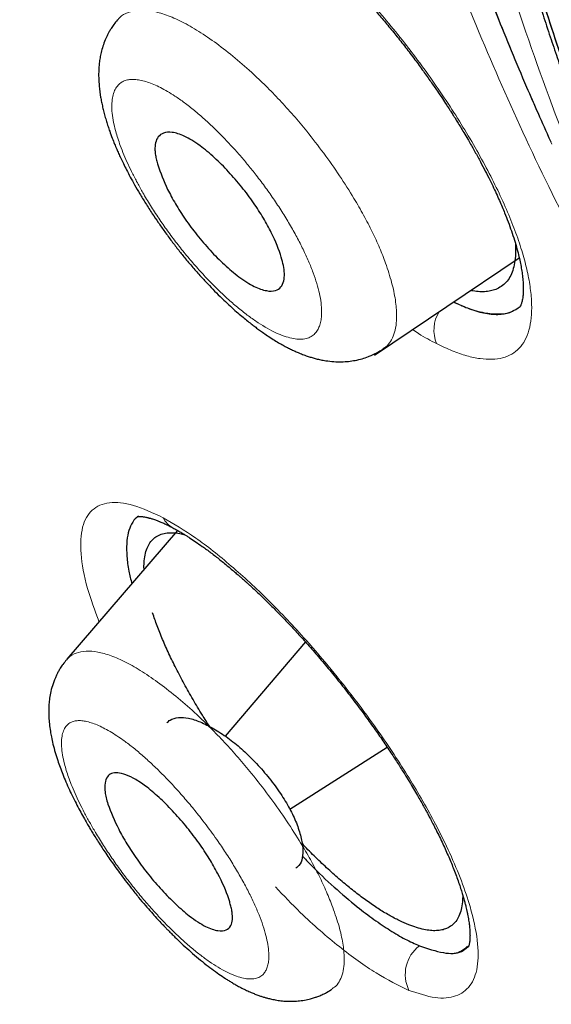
# Model space of a CAD drawing. Header units: millimetres. Extents: x 8 to 428, y 12 to 633.
# Tile 78 of 656: x 354.28 to 359.19, y 166.26 to 175.34. Entities that reach past the tile are written whole.
import ezdxf

# ---------------------------------------------------------------- set-up
doc = ezdxf.new("R2010")
doc.units = ezdxf.units.MM

msp = doc.modelspace()

# ---------------------------------------------------------------- linework, layer by layer
at = {"color": 7, "linetype": 'Continuous', "lineweight": 30}
for p, q in [((357.5589, 172.2421), (358.8953, 173.1399)), ((358.8972, 172.6854), (358.9004, 172.6895)), ((355.7425, 170.6268), (354.719, 169.4396)), ((356.9224, 169.5987), (356.1824, 168.7293)), ((356.7772, 168.0575), (357.6758, 168.6292))]:
    msp.add_line(p, q, dxfattribs=at)
at = {"color": 8, "linetype": 'Continuous', "lineweight": 0}
for centre, radius, start, end in [((358.438, 172.473), 0.3301, 148.76704, 201.98441), ((355.7961, 170.8332), 0.2066, 205.31696, 241.46189), ((358.1768, 166.5337), 0.3334, 127.6188, 206.20882)]:
    msp.add_arc(centre, radius, start, end, dxfattribs=at)
at = {"color": 7, "linetype": 'Continuous', "lineweight": 30}
for points, knots in [([(417.6766, 128.7948), (417.7806, 129.4811), (417.9876, 130.8469), (417.9966, 133.1271), (417.8554, 135.5008), (417.5761, 137.9598), (417.1567, 140.7382), (416.5718, 143.8502), (415.8134, 147.2951), (414.8705, 151.2028), (413.7487, 155.5681), (412.5272, 160.3679), (411.2402, 165.2199), (409.8014, 170.1842), (408.4069, 174.4418), (407.1285, 177.944), (406.0527, 180.6406), (404.8278, 183.4145), (403.4127, 186.2721), (401.8581, 189.0438), (400.1715, 191.6963), (398.3909, 194.1861), (396.428, 196.609), (394.3524, 198.9161), (392.2226, 201.0994), (389.7096, 203.5054), (386.8115, 206.0842), (383.5396, 208.7827), (380.2767, 211.3065), (377.031, 213.6727), (373.8111, 215.871), (370.6295, 217.9002), (367.4941, 219.78), (364.3962, 221.5689), (361.3096, 223.3457), (358.2319, 225.0507), (355.1791, 226.6265), (352.1771, 228.0234), (349.2495, 229.2215), (346.4081, 230.2219), (343.6678, 230.99), (341.3537, 231.4221), (339.4535, 231.565), (337.932, 231.4903), (336.5582, 231.1733), (335.3954, 230.5551), (334.4969, 229.6107), (333.8146, 228.3247), (333.3637, 226.7673), (333.2488, 225.5146), (333.1942, 224.9183)], [0, 0, 0, 0, 0.019898, 0.0396, 0.059165, 0.078622, 0.098013, 0.123341, 0.148581, 0.173731, 0.20787, 0.241963, 0.276212, 0.310625, 0.34521, 0.362609, 0.380135, 0.397811, 0.415673, 0.433756, 0.448997, 0.464412, 0.479837, 0.495071, 0.510122, 0.52503, 0.54719, 0.569189, 0.591089, 0.61295, 0.634797, 0.656567, 0.678195, 0.699628, 0.72106, 0.742688, 0.76446, 0.786303, 0.808169, 0.830066, 0.852064, 0.874225, 0.889133, 0.904185, 0.919416, 0.934846, 0.950253, 0.965505, 0.983583, 1, 1, 1, 1]), ([(415.4672, 128.7554), (415.5524, 129.304), (415.7228, 130.4002), (415.7717, 132.2072), (415.7093, 134.0952), (415.5413, 136.0586), (415.2909, 138.0772), (414.9112, 140.5354), (414.3594, 143.4585), (413.6071, 146.8606), (412.73, 150.4732), (411.7455, 154.2814), (410.7117, 158.2604), (409.6492, 162.2604), (408.5083, 166.313), (407.2427, 170.4418), (406.0457, 173.9607), (404.9795, 176.8321), (404.1089, 179.0194), (403.1515, 181.244), (402.0894, 183.5081), (400.9022, 185.8099), (399.682, 187.948), (398.4537, 189.9009), (397.2555, 191.6557), (395.9597, 193.3898), (394.4233, 195.2724), (392.6374, 197.2709), (390.6181, 199.3571), (388.4166, 201.4825), (386.0438, 203.6311), (383.509, 205.7868), (380.9644, 207.8325), (378.4202, 209.7779), (375.6719, 211.7809), (372.7287, 213.8002), (369.6036, 215.8028), (366.5074, 217.6657), (363.4341, 219.4428), (360.371, 221.2033), (357.3289, 222.8822), (354.3265, 224.4234), (351.5786, 225.692), (349.0874, 226.7151), (346.8438, 227.5332), (344.6653, 228.2114), (342.5652, 228.7298), (340.677, 229.0435), (339.0084, 229.1529), (337.5617, 229.0677), (336.3756, 228.7839), (335.4444, 228.3266), (334.7406, 227.7452), (334.1711, 227.0114), (333.6788, 226.0508), (333.3016, 224.8355), (333.0648, 223.3559), (332.9739, 221.7573), (333.0016, 220.0693), (333.1257, 218.3131), (333.3929, 215.9028), (333.8777, 212.7951), (334.6419, 208.9558), (335.5382, 205.0443), (336.5191, 201.0914), (337.5317, 197.1245), (338.5097, 193.3649), (339.4975, 189.7791), (340.5098, 186.361), (341.6309, 182.8841), (342.7286, 179.7783), (343.7654, 177.0671), (344.702, 174.7689), (345.7261, 172.4339), (346.8399, 170.0621), (347.6832, 168.4496), (348.1051, 167.6428)], [0, 0, 0, 0, 0.011709, 0.0234, 0.035079, 0.046745, 0.058401, 0.070053, 0.08835, 0.106637, 0.124908, 0.145647, 0.166375, 0.187119, 0.207887, 0.228673, 0.249479, 0.259892, 0.270315, 0.28075, 0.291198, 0.301658, 0.31213, 0.319994, 0.327864, 0.335737, 0.343609, 0.354092, 0.364563, 0.37502, 0.38755, 0.400066, 0.41258, 0.425091, 0.437599, 0.45323, 0.468841, 0.484431, 0.499999, 0.515569, 0.531166, 0.546782, 0.562408, 0.574915, 0.587424, 0.599934, 0.612454, 0.624987, 0.635443, 0.645912, 0.656393, 0.664263, 0.672136, 0.680006, 0.687871, 0.698343, 0.708803, 0.71925, 0.729685, 0.740108, 0.750521, 0.771326, 0.792113, 0.81288, 0.833624, 0.854353, 0.875091, 0.892532, 0.909986, 0.927451, 0.944927, 0.955919, 0.966921, 0.977933, 0.988958, 1, 1, 1, 1]), ([(356.8796, 188.2581), (356.8754, 188.2538), (356.8635, 188.2417), (356.8461, 188.2229), (356.8229, 188.1974), (356.7975, 188.1683), (356.7672, 188.1317), (356.7354, 188.0912), (356.7011, 188.0447), (356.6708, 188.0008), (356.6445, 187.9606), (356.6206, 187.9224), (356.5954, 187.8797), (356.5704, 187.835), (356.5476, 187.7918), (356.5279, 187.7523), (356.5109, 187.7167), (356.4972, 187.6868), (356.4862, 187.6619), (356.4773, 187.6414), (356.4695, 187.6227), (356.4623, 187.6051), (356.4547, 187.5862), (356.4459, 187.5638), (356.4339, 187.5323), (356.4195, 187.4926), (356.4035, 187.4457), (356.3877, 187.3967), (356.3734, 187.3493), (356.3609, 187.3051), (356.3504, 187.2665), (356.3416, 187.2322), (356.3344, 187.2029), (356.3291, 187.1807), (356.325, 187.1629), (356.3212, 187.1461), (356.3166, 187.1254), (356.3111, 187.1), (356.305, 187.0704), (356.296, 187.0247), (356.2853, 186.9663), (356.2741, 186.8983), (356.2649, 186.8366), (356.2574, 186.7808), (356.2511, 186.7302), (356.246, 186.6846), (356.2417, 186.6434), (356.238, 186.6056), (356.2346, 186.5677), (356.2312, 186.5269), (356.2273, 186.474), (356.2231, 186.4088), (356.2191, 186.3316), (356.2159, 186.2507), (356.2136, 186.167), (356.2123, 186.0805), (356.212, 185.9911), (356.2127, 185.8986), (356.215, 185.7777), (356.2202, 185.6256), (356.2275, 185.4841), (356.234, 185.3809), (356.2382, 185.3194), (356.2426, 185.2588), (356.247, 185.2015), (356.2512, 185.1506), (356.255, 185.1066), (356.2583, 185.0695), (356.2611, 185.0385), (356.2634, 185.0138), (356.2653, 184.9943), (356.267, 184.9767), (356.2689, 184.9574), (356.2715, 184.931), (356.275, 184.8966), (356.2794, 184.8535), (356.2846, 184.8051), (356.2904, 184.7533), (356.2991, 184.6765), (356.3116, 184.5724), (356.3287, 184.4388), (356.348, 184.2969), (356.3712, 184.1364), (356.3984, 183.9589), (356.4295, 183.7682), (356.4621, 183.5784), (356.4957, 183.3917), (356.5301, 183.2081), (356.5689, 183.0081), (356.6123, 182.7927), (356.6607, 182.561), (356.7102, 182.3315), (356.761, 182.1021), (356.8132, 181.872), (356.8666, 181.6416), (356.921, 181.4109), (357.0047, 181.0612), (357.1196, 180.5925), (357.2653, 180.0066), (357.4132, 179.4217), (357.5557, 178.8771), (357.6936, 178.3719), (357.8266, 177.9061), (357.9674, 177.4367), (358.0998, 177.0185), (358.2213, 176.6526), (358.3291, 176.3403), (358.4422, 176.0249), (358.5613, 175.7056), (358.6872, 175.3813), (358.8205, 175.0515), (358.948, 174.7484), (359.0692, 174.4716), (359.1441, 174.3035), (359.1849, 174.2158), (359.1867, 174.2119)], [0, 0, 0, 0, 0.0018363, 0.0050962, 0.007875, 0.0128401, 0.0174052, 0.0227787, 0.0286639, 0.034681, 0.0386595, 0.0430175, 0.0480923, 0.0533525, 0.0581233, 0.0624022, 0.0661886, 0.0695383, 0.0718697, 0.0739975, 0.0759214, 0.0776414, 0.0794097, 0.0816799, 0.0844615, 0.0889112, 0.0935299, 0.0982767, 0.1031483, 0.107126, 0.1108017, 0.1139835, 0.1166724, 0.1188694, 0.120078, 0.1215585, 0.1234433, 0.1257321, 0.1284243, 0.1314385, 0.1379649, 0.1438826, 0.1491935, 0.1538994, 0.1581413, 0.1620368, 0.1653928, 0.1684415, 0.1714384, 0.1747921, 0.1785079, 0.1844045, 0.1906873, 0.19713, 0.2037325, 0.2104949, 0.217417, 0.2245081, 0.2317867, 0.245053, 0.2588987, 0.2633694, 0.267897, 0.2724652, 0.2767002, 0.2804465, 0.2835897, 0.2862809, 0.2885204, 0.2903082, 0.2916445, 0.292738, 0.2941267, 0.2958379, 0.2984466, 0.3015648, 0.3051355, 0.3088562, 0.3126825, 0.3216042, 0.3310523, 0.3410272, 0.3515292, 0.364711, 0.3780076, 0.3910306, 0.4037803, 0.4162565, 0.4284591, 0.4443725, 0.4598103, 0.4751151, 0.4904218, 0.5057291, 0.5210356, 0.5363396, 0.5516399, 0.5905603, 0.6294474, 0.6683711, 0.7073141, 0.7379123, 0.768502, 0.7990797, 0.8296311, 0.8494532, 0.8692659, 0.8890858, 0.9090155, 0.9290841, 0.9493044, 0.9697499, 0.9843604, 0.999309, 1, 1, 1, 1]), ([(357.9021, 185.7342), (357.8881, 185.721), (357.8616, 185.696), (357.8254, 185.6583), (357.7938, 185.6234), (357.7667, 185.5916), (357.7438, 185.5632), (357.7248, 185.5386), (357.7088, 185.517), (357.6953, 185.4983), (357.6831, 185.4808), (357.6716, 185.4639), (357.6601, 185.4465), (357.6487, 185.4287), (357.6374, 185.4107), (357.6205, 185.383), (357.5987, 185.3452), (357.5746, 185.3002), (357.5529, 185.2571), (357.533, 185.2149), (357.5129, 185.1692), (357.4928, 185.1201), (357.4745, 185.0719), (357.458, 185.0249), (357.4438, 184.9813), (357.431, 184.9391), (357.4201, 184.9007), (357.4108, 184.8659), (357.403, 184.8346), (357.3962, 184.8059), (357.3903, 184.7799), (357.3851, 184.7557), (357.3801, 184.7322), (357.375, 184.7064), (357.3694, 184.677), (357.3631, 184.6424), (357.3562, 184.6013), (357.3499, 184.5606), (357.3446, 184.5241), (357.3409, 184.4961), (357.3378, 184.4724), (357.3353, 184.4516), (357.333, 184.432), (357.3307, 184.4109), (357.3281, 184.3871), (357.3253, 184.3591), (357.3215, 184.3172), (357.317, 184.2617), (357.3125, 184.1938), (357.3089, 184.1249), (357.3062, 184.0558), (357.3045, 183.9909), (357.3036, 183.932), (357.3033, 183.8814), (357.3033, 183.8367), (357.3036, 183.7978), (357.3041, 183.7624), (357.3048, 183.7199), (357.3061, 183.6658), (357.3083, 183.5986), (357.3115, 183.5212), (357.316, 183.4338), (357.3221, 183.3359), (357.3296, 183.231), (357.3386, 183.1212), (357.349, 183.0089), (357.3655, 182.8454), (357.39, 182.6304), (357.4293, 182.3319), (357.479, 182.0015), (357.5404, 181.639), (357.6076, 181.277), (357.6797, 180.9168), (357.7557, 180.5588), (357.8418, 180.1728), (357.9377, 179.7601), (358.0432, 179.3225), (358.1491, 178.8935), (358.2268, 178.5835), (358.2751, 178.391), (358.2944, 178.3146), (358.3122, 178.2439), (358.3284, 178.1795), (358.3431, 178.1218), (358.356, 178.0705), (358.3674, 178.0258), (358.3772, 177.9871), (358.3853, 177.9554), (358.3917, 177.9303), (358.3966, 177.9112), (358.4006, 177.8954), (358.4048, 177.8791), (358.41, 177.8587), (358.4166, 177.8328), (358.4245, 177.8023), (358.4349, 177.7618), (358.4481, 177.7103), (358.4646, 177.6465), (358.4832, 177.575), (358.5038, 177.496), (358.5263, 177.4098), (358.5508, 177.3168), (358.5774, 177.2168), (358.6061, 177.1094), (358.6374, 176.9936), (358.6713, 176.8695), (358.7076, 176.738), (358.7452, 176.6034), (358.7833, 176.469), (358.8214, 176.3367), (358.8593, 176.2067), (358.9067, 176.0466), (358.9637, 175.8578), (359.0307, 175.6419), (359.0972, 175.433), (359.1632, 175.2311), (359.2285, 175.0363), (359.2931, 174.8486), (359.3566, 174.6683), (359.4189, 174.4954), (359.4802, 174.3293), (359.5417, 174.1662), (359.6049, 174.0019), (359.6788, 173.8144), (359.7652, 173.6015), (359.866, 173.3617), (359.966, 173.1323), (360.0641, 172.9151), (360.159, 172.7114), (360.2597, 172.502), (360.3667, 172.2868), (360.4805, 172.0658), (360.6014, 171.8391), (360.7256, 171.6152), (360.8135, 171.4601), (360.8597, 171.3824), (360.8637, 171.3757)], [0, 0, 0, 0, 0.005462, 0.010415, 0.014857, 0.018789, 0.022211, 0.025123, 0.027526, 0.029784, 0.031684, 0.033613, 0.035571, 0.037556, 0.039556, 0.04151, 0.04661, 0.051704, 0.055637, 0.059899, 0.064478, 0.069246, 0.074224, 0.07829, 0.082528, 0.086386, 0.089862, 0.092956, 0.095712, 0.098173, 0.100541, 0.102554, 0.104504, 0.106733, 0.10927, 0.11215, 0.11567, 0.11983, 0.122503, 0.124864, 0.126835, 0.128418, 0.130044, 0.131687, 0.133657, 0.135952, 0.138572, 0.143951, 0.14946, 0.154938, 0.160385, 0.165803, 0.170184, 0.174104, 0.17754, 0.180491, 0.183022, 0.185651, 0.190223, 0.195329, 0.20088, 0.207646, 0.214901, 0.222641, 0.230794, 0.238973, 0.247121, 0.266206, 0.285133, 0.3105, 0.335609, 0.360473, 0.38509, 0.409365, 0.433272, 0.463168, 0.492472, 0.521184, 0.549304, 0.554773, 0.559948, 0.5647, 0.569027, 0.57293, 0.576349, 0.579359, 0.581958, 0.584148, 0.585756, 0.587036, 0.58799, 0.588948, 0.590323, 0.592107, 0.594174, 0.596483, 0.600263, 0.604551, 0.609348, 0.614653, 0.620467, 0.626673, 0.633369, 0.640556, 0.648233, 0.656573, 0.665424, 0.674512, 0.68344, 0.692203, 0.700802, 0.709236, 0.723888, 0.738014, 0.751615, 0.764692, 0.777246, 0.789278, 0.800788, 0.811754, 0.822203, 0.832262, 0.842515, 0.853055, 0.867302, 0.882041, 0.897261, 0.909226, 0.921461, 0.93396, 0.946721, 0.959739, 0.973015, 0.986549, 0.998833, 1, 1, 1, 1]), ([(366.0643, 182.7954), (365.6881, 183.0137), (364.9364, 183.45), (363.8339, 184.0678), (362.7676, 184.5995), (361.7456, 185.0334), (360.771, 185.3685), (359.9533, 185.5732), (359.2825, 185.6753), (358.7506, 185.6905), (358.3165, 185.6194), (357.9878, 185.4589), (357.7522, 185.2353), (357.5746, 184.9436), (357.4437, 184.5485), (357.3777, 184.0373), (357.3774, 183.4169), (357.44, 182.6436), (357.5711, 181.72), (357.78, 180.6458), (358.0306, 179.5518), (358.3045, 178.4508), (358.5808, 177.3577), (358.8794, 176.2591), (359.2225, 175.1415), (359.5866, 174.1192), (359.9621, 173.1962), (360.3444, 172.379), (360.6488, 171.7827), (360.843, 171.4603), (360.8663, 171.4216)], [0, 0, 0, 0, 0.045573, 0.091058, 0.136227, 0.181294, 0.226647, 0.272116, 0.30244, 0.332767, 0.363061, 0.385798, 0.408526, 0.431224, 0.453833, 0.483895, 0.514079, 0.544337, 0.589568, 0.634702, 0.679839, 0.724996, 0.770206, 0.81541, 0.86049, 0.905444, 0.935563, 0.965781, 0.995892, 1, 1, 1, 1]), ([(366.0643, 182.7954), (365.9498, 182.8614), (365.7235, 182.9917), (365.3902, 183.1817), (365.0669, 183.3642), (364.7536, 183.5392), (364.452, 183.7054), (364.1617, 183.8631), (363.8828, 184.0122), (363.6132, 184.1537), (363.3529, 184.2875), (363.1019, 184.4136), (362.8602, 184.5318), (362.6276, 184.6422), (362.4127, 184.7408), (362.2146, 184.8284), (362.0395, 184.9028), (361.9056, 184.9574), (361.8296, 184.9874), (361.8018, 184.9982), (361.7932, 185.0016), (361.7847, 185.0049), (361.7761, 185.0082), (361.7676, 185.0115), (361.674, 185.0475), (361.4981, 185.1136), (361.244, 185.2047), (360.9983, 185.288), (360.7607, 185.3635), (360.5327, 185.4309), (360.314, 185.4903), (360.1045, 185.5417), (359.9027, 185.5854), (359.7076, 185.6218), (359.5192, 185.6504), (359.3375, 185.6713), (359.1638, 185.6842), (358.9981, 185.6889), (358.835, 185.6855), (358.6755, 185.6729), (358.5611, 185.6561), (358.4913, 185.6426), (358.4623, 185.6366), (358.4337, 185.6302), (358.4055, 185.6234), (358.3776, 185.6162), (358.35, 185.6086), (358.3229, 185.6007), (358.2621, 185.5819), (358.1712, 185.5474), (358.0565, 185.4884), (357.9509, 185.4174), (357.8544, 185.3344), (357.7688, 185.2416), (357.6936, 185.1398), (357.628, 185.0299), (357.577, 184.9233), (357.5374, 184.8238), (357.515, 184.7576), (357.5014, 184.7131), (357.4952, 184.6921), (357.4892, 184.6709), (357.4834, 184.6495), (357.4777, 184.6279), (357.4723, 184.606), (357.4576, 184.545), (357.4363, 184.4404), (357.4133, 184.2855), (357.3964, 184.119), (357.3855, 183.9407), (357.3809, 183.752), (357.3822, 183.553), (357.3895, 183.3439), (357.4028, 183.1236), (357.4172, 182.9497), (357.4291, 182.8271), (357.435, 182.7689), (357.4403, 182.7198), (357.4447, 182.6799), (357.4493, 182.6398), (357.4542, 182.5989), (357.4593, 182.5574), (357.4686, 182.4839), (357.483, 182.3762), (357.5051, 182.2222), (357.5316, 182.0505), (357.5627, 181.8602), (357.597, 181.662), (357.6343, 181.4561), (357.6746, 181.2428), (357.7182, 181.0205), (357.7652, 180.789), (357.8155, 180.5485), (357.8692, 180.2989), (357.9268, 180.038), (357.9885, 179.7655), (358.0544, 179.4814), (358.1081, 179.2551), (358.1479, 179.0895), (358.1726, 178.9875), (358.1977, 178.8845), (358.2232, 178.7804), (358.2492, 178.6752), (358.2756, 178.569), (358.3113, 178.4263), (358.3556, 178.2505), (358.4078, 178.0452), (358.458, 177.8489), (358.5063, 177.6618), (358.5523, 177.4849), (358.5962, 177.3179), (358.6377, 177.1607), (358.6773, 177.0122), (358.715, 176.8725), (358.7506, 176.7415), (358.7842, 176.6192), (358.8158, 176.5055), (358.8386, 176.4242), (358.8533, 176.3726), (358.8603, 176.3481), (358.8671, 176.3242), (358.8738, 176.3008), (358.8812, 176.275), (358.8906, 176.2428), (358.9203, 176.1405), (358.9765, 175.9503), (359.0596, 175.6777), (359.1511, 175.3883), (359.2437, 175.1053), (359.3339, 174.8393), (359.4214, 174.5898), (359.5026, 174.3654), (359.5596, 174.2126), (359.5907, 174.1304), (359.5992, 174.1081), (359.6076, 174.0858), (359.6161, 174.0636), (359.6246, 174.0414), (359.6331, 174.0193), (359.6765, 173.9067), (359.756, 173.7054), (359.8756, 173.4157), (359.9982, 173.1313), (360.1239, 172.8521), (360.2416, 172.6016), (360.35, 172.3793), (360.4479, 172.1846), (360.526, 172.0342), (360.5825, 171.9275), (360.6165, 171.8638), (360.6508, 171.8005), (360.6852, 171.7375), (360.7198, 171.6747), (360.7546, 171.6124), (360.8033, 171.5258), (360.8418, 171.4598), (360.8682, 171.4145)], [0, 0, 0, 0, 0.013851, 0.02736, 0.040526, 0.053352, 0.065838, 0.077774, 0.089386, 0.100677, 0.111649, 0.122304, 0.132646, 0.142676, 0.152398, 0.160701, 0.168772, 0.175684, 0.178669, 0.179057, 0.179445, 0.179832, 0.180219, 0.180605, 0.180991, 0.192946, 0.20466, 0.216138, 0.227385, 0.238405, 0.249013, 0.259413, 0.26961, 0.27961, 0.289597, 0.299394, 0.309007, 0.318447, 0.327719, 0.337738, 0.347578, 0.349491, 0.351398, 0.353299, 0.355193, 0.357082, 0.358965, 0.360842, 0.362714, 0.371688, 0.380631, 0.389563, 0.398504, 0.407475, 0.415893, 0.424371, 0.432925, 0.43862, 0.444358, 0.445653, 0.446951, 0.44825, 0.449553, 0.450858, 0.452166, 0.453476, 0.461703, 0.470217, 0.479027, 0.488142, 0.497569, 0.507139, 0.517023, 0.527227, 0.537756, 0.540763, 0.543796, 0.545584, 0.54734, 0.549122, 0.55093, 0.552763, 0.554622, 0.560633, 0.566898, 0.574689, 0.582842, 0.59136, 0.600006, 0.608999, 0.618338, 0.628024, 0.638058, 0.64844, 0.659171, 0.67055, 0.682297, 0.694413, 0.698576, 0.70278, 0.707026, 0.711314, 0.715644, 0.720016, 0.72443, 0.733262, 0.741718, 0.7498, 0.757506, 0.764836, 0.77167, 0.778142, 0.784251, 0.789998, 0.795382, 0.800404, 0.805063, 0.80936, 0.810383, 0.811383, 0.812361, 0.813315, 0.814247, 0.815509, 0.817253, 0.826725, 0.838661, 0.850265, 0.861538, 0.872482, 0.881843, 0.890953, 0.898763, 0.899628, 0.90049, 0.90135, 0.902207, 0.903062, 0.903915, 0.904765, 0.916064, 0.927047, 0.937723, 0.948098, 0.958182, 0.965398, 0.972467, 0.979393, 0.981694, 0.98398, 0.98625, 0.988505, 0.990746, 0.992972, 0.995183, 1, 1, 1, 1]), ([(356.4359, 176.4492), (356.4658, 176.4297), (356.5235, 176.3918), (356.6104, 176.3292), (356.6928, 176.2665), (356.7704, 176.2044), (356.8424, 176.1443), (356.9084, 176.0872), (356.9682, 176.0339), (357.0216, 175.9852), (357.0682, 175.9416), (357.108, 175.9037), (357.1406, 175.8721), (357.1659, 175.8474), (357.1846, 175.8289), (357.2006, 175.813), (357.2186, 175.7951), (357.2419, 175.7715), (357.2712, 175.7418), (357.306, 175.7059), (357.357, 175.6525), (357.4234, 175.5814), (357.5043, 175.4921), (357.5875, 175.3974), (357.6726, 175.2973), (357.7591, 175.1919), (357.8464, 175.0816), (357.9307, 174.971), (358.0083, 174.8654), (358.0772, 174.7687), (358.1354, 174.6845), (358.184, 174.6124), (358.2199, 174.558), (358.2459, 174.5179), (358.2624, 174.4923), (358.2754, 174.472), (358.2885, 174.4512), (358.3054, 174.4245), (358.3273, 174.3892), (358.3541, 174.3456), (358.3856, 174.2936), (358.4263, 174.2246), (358.4738, 174.142), (358.5244, 174.0504), (358.5709, 173.9629), (358.6127, 173.881), (358.6499, 173.8051), (358.6829, 173.7351), (358.7119, 173.6708), (358.7376, 173.6113), (358.765, 173.5453), (358.7941, 173.4708), (358.8243, 173.387), (358.8515, 173.3039), (358.8745, 173.2249), (358.8928, 173.1531), (358.9044, 173.0997), (358.9119, 173.0606), (358.9168, 173.0325), (358.9211, 173.0043), (358.9249, 172.9759), (358.928, 172.9472), (358.9303, 172.9202), (358.9316, 172.8971), (358.9324, 172.8766), (358.9327, 172.856), (358.9324, 172.8342), (358.9314, 172.8137), (358.9301, 172.7963), (358.9281, 172.7783), (358.9253, 172.7593), (358.9214, 172.7404), (358.9171, 172.7245), (358.9128, 172.7118), (358.9091, 172.7032), (358.9064, 172.6978), (358.9046, 172.6945), (358.9031, 172.6921), (358.9019, 172.6903), (358.901, 172.6891), (358.9001, 172.688), (358.8995, 172.6874), (358.8992, 172.6871)], [0, 0, 0, 0, 0.024224, 0.046874, 0.067934, 0.087386, 0.105215, 0.121404, 0.135942, 0.14882, 0.16003, 0.169559, 0.177367, 0.183449, 0.187662, 0.190744, 0.194921, 0.20049, 0.207448, 0.215797, 0.2254, 0.243963, 0.263409, 0.283731, 0.304361, 0.325817, 0.348126, 0.370552, 0.391171, 0.409881, 0.426675, 0.439795, 0.45144, 0.457984, 0.462903, 0.466201, 0.469677, 0.474866, 0.481627, 0.490039, 0.500099, 0.511806, 0.530112, 0.548384, 0.565745, 0.582195, 0.597734, 0.612111, 0.625615, 0.638247, 0.650203, 0.668774, 0.688091, 0.708154, 0.7284, 0.747275, 0.764734, 0.772969, 0.78129, 0.789717, 0.798679, 0.808342, 0.818232, 0.826682, 0.833403, 0.841545, 0.851474, 0.861043, 0.869153, 0.876622, 0.889098, 0.902199, 0.914527, 0.927497, 0.941198, 0.948696, 0.955977, 0.962949, 0.969719, 0.977887, 0.987988, 1, 1, 1, 1]), ([(355.1861, 175.3338), (355.175, 175.3204), (355.1548, 175.2958), (355.1302, 175.2597), (355.1117, 175.229), (355.0971, 175.202), (355.0846, 175.1763), (355.0684, 175.1396), (355.0512, 175.0925), (355.0361, 175.037), (355.0257, 174.9855), (355.0189, 174.9369), (355.0148, 174.8897), (355.013, 174.8406), (355.0135, 174.7972), (355.0153, 174.7606), (355.0175, 174.7313), (355.0201, 174.7042), (355.0233, 174.6767), (355.0275, 174.6469), (355.0324, 174.6165), (355.0374, 174.5894), (355.0422, 174.5652), (355.0487, 174.5347), (355.0582, 174.4947), (355.0708, 174.4471), (355.0848, 174.3995), (355.0995, 174.3533), (355.117, 174.3022), (355.137, 174.248), (355.1588, 174.1932), (355.1786, 174.1459), (355.1977, 174.1027), (355.218, 174.0582), (355.2423, 174.0075), (355.2714, 173.9494), (355.306, 173.8837), (355.3464, 173.8104), (355.3934, 173.7295), (355.4474, 173.6411), (355.5045, 173.5525), (355.5637, 173.465), (355.6237, 173.38), (355.6869, 173.2944), (355.7512, 173.2112), (355.8193, 173.1269), (355.8904, 173.0427), (355.9638, 172.9602), (356.0334, 172.8857), (356.1009, 172.8166), (356.1659, 172.7531), (356.2277, 172.6955), (356.2835, 172.6457), (356.3333, 172.6031), (356.3783, 172.5659), (356.4181, 172.5344), (356.4547, 172.5062), (356.4897, 172.4802), (356.5286, 172.4522), (356.5736, 172.4213), (356.6231, 172.3891), (356.6713, 172.3598), (356.7153, 172.3347), (356.7551, 172.3134), (356.7921, 172.2948), (356.8274, 172.2784), (356.8655, 172.2619), (356.9057, 172.2461), (356.9457, 172.232), (356.9834, 172.2203), (357.0217, 172.2098), (357.064, 172.2001), (357.1183, 172.1903), (357.1819, 172.1831), (357.2525, 172.1813), (357.3188, 172.1853), (357.3825, 172.1946), (357.4436, 172.2091), (357.4897, 172.2245), (357.5209, 172.237), (357.5421, 172.2462), (357.5687, 172.259), (357.602, 172.2768), (357.6252, 172.2919), (357.638, 172.3001)], [0, 0, 0, 0, 0.011815, 0.021597, 0.029328, 0.035806, 0.042238, 0.048632, 0.063162, 0.07679, 0.088833, 0.100648, 0.112263, 0.123631, 0.135815, 0.144226, 0.151818, 0.158003, 0.164246, 0.172081, 0.180346, 0.186881, 0.192033, 0.198233, 0.209515, 0.221485, 0.232915, 0.243878, 0.254576, 0.269167, 0.281958, 0.29274, 0.301768, 0.311726, 0.323309, 0.336509, 0.351308, 0.367705, 0.385703, 0.405305, 0.426517, 0.444651, 0.463825, 0.483723, 0.502955, 0.521365, 0.54323, 0.563832, 0.583117, 0.601069, 0.619606, 0.636497, 0.651744, 0.665349, 0.677312, 0.68864, 0.697799, 0.707191, 0.717137, 0.729524, 0.743639, 0.757324, 0.768514, 0.779225, 0.789385, 0.798263, 0.807416, 0.819348, 0.829727, 0.838769, 0.848438, 0.859022, 0.870826, 0.888926, 0.906143, 0.921913, 0.936433, 0.951529, 0.965571, 0.96976, 0.974545, 0.981183, 0.989679, 1, 1, 1, 1]), ([(355.5592, 173.9971), (355.555, 174.0123), (355.5459, 174.0446), (355.5369, 174.0908), (355.5312, 174.1466), (355.5361, 174.2066), (355.5613, 174.2613), (355.6115, 174.2968), (355.6911, 174.3034), (355.8037, 174.2694), (355.9189, 174.1997), (356.015, 174.1234), (356.1032, 174.0463), (356.2118, 173.9381), (356.3345, 173.7963), (356.4433, 173.6509), (356.5346, 173.5081), (356.6298, 173.3344), (356.6909, 173.1844), (356.7205, 173.0663), (356.7298, 172.9915), (356.7244, 172.9225), (356.6986, 172.8665), (356.6465, 172.8329), (356.5637, 172.832), (356.4496, 172.872), (356.3364, 172.9425), (356.2417, 173.0177), (356.1527, 173.0962), (356.0433, 173.2056), (355.9202, 173.3487), (355.8115, 173.4951), (355.7213, 173.6374), (355.6256, 173.812), (355.5853, 173.9242), (355.5592, 173.9971)], [0, 0, 0, 0, 0.0123441, 0.026121, 0.0414406, 0.0674614, 0.0968125, 0.1297058, 0.1660423, 0.2056376, 0.2488031, 0.2670883, 0.2851167, 0.3198988, 0.3532371, 0.3852576, 0.4157146, 0.4449645, 0.4989375, 0.5197523, 0.5437141, 0.5705236, 0.6004428, 0.6331207, 0.6689667, 0.7077736, 0.7494174, 0.7680219, 0.7861253, 0.8213247, 0.8548568, 0.88691, 0.9174509, 0.946442, 1, 1, 1, 1]), ([(358.8596, 173.2744), (358.8608, 173.2487), (358.8637, 173.1916), (358.8569, 173.1141), (358.8418, 173.0403), (358.8177, 172.9772), (358.7847, 172.9249), (358.7429, 172.8835), (358.6955, 172.8548), (358.6442, 172.8369), (358.5909, 172.8278), (358.532, 172.8274), (358.4843, 172.8315), (358.4548, 172.8382), (358.4483, 172.8396)], [0, 0, 0, 0, 0.080014, 0.177567, 0.275004, 0.371229, 0.466831, 0.562414, 0.658581, 0.738411, 0.817911, 0.897437, 0.977339, 1, 1, 1, 1]), ([(358.291, 172.7339), (358.334, 172.714), (358.434, 172.6675), (358.5734, 172.6303), (358.7082, 172.6183), (358.8225, 172.6358), (358.8782, 172.6744), (358.9053, 172.6932)], [0, 0, 0, 0, 0.159927, 0.371825, 0.58544, 0.798509, 1, 1, 1, 1]), ([(355.3816, 170.7574), (355.3761, 170.7541), (355.349, 170.738), (355.3157, 170.6888), (355.2834, 170.6089), (355.2692, 170.5078), (355.2718, 170.389), (355.2875, 170.2653), (355.3096, 170.1752), (355.3193, 170.1358)], [0, 0, 0, 0, 0.042115, 0.207841, 0.373713, 0.539708, 0.705644, 0.87156, 1, 1, 1, 1]), ([(355.3717, 170.7548), (355.3718, 170.7548), (355.372, 170.7548), (355.3736, 170.7551), (355.3767, 170.7556), (355.3817, 170.7561), (355.3889, 170.7563), (355.3969, 170.7562), (355.4057, 170.7557), (355.4145, 170.7549), (355.4249, 170.7536), (355.4372, 170.7517), (355.4513, 170.749), (355.4646, 170.7459), (355.4759, 170.7431), (355.4863, 170.7403), (355.4978, 170.737), (355.5119, 170.7326), (355.5278, 170.7273), (355.5441, 170.7214), (355.5585, 170.716), (355.5706, 170.7112), (355.5826, 170.7063), (355.5965, 170.7004), (355.6149, 170.6923), (355.6379, 170.6817), (355.6658, 170.6682), (355.6865, 170.6573), (355.6977, 170.6515)], [0, 0, 0, 0, 0.043802, 0.085689, 0.123375, 0.175474, 0.229686, 0.276871, 0.315546, 0.353977, 0.386955, 0.429482, 0.477866, 0.519165, 0.545842, 0.570853, 0.599414, 0.631593, 0.672057, 0.709068, 0.740056, 0.765046, 0.784605, 0.811963, 0.847146, 0.890186, 0.941121, 1, 1, 1, 1]), ([(355.4325, 170.2672), (355.4322, 170.2722), (355.4306, 170.3012), (355.4341, 170.3524), (355.4442, 170.4186), (355.4644, 170.4777), (355.4931, 170.526), (355.5305, 170.5632), (355.5764, 170.5891), (355.6303, 170.6041), (355.6921, 170.6075), (355.7522, 170.602), (355.7944, 170.5907), (355.8109, 170.5863)], [0, 0, 0, 0, 0.018185, 0.104636, 0.210075, 0.314055, 0.417206, 0.52017, 0.623595, 0.727222, 0.830319, 0.933504, 1, 1, 1, 1]), ([(355.6977, 170.6515), (355.7105, 170.6446), (355.7345, 170.6316), (355.7694, 170.6115), (355.7997, 170.5933), (355.8271, 170.5763), (355.8623, 170.5539), (355.9095, 170.5226), (355.9751, 170.4769), (356.0499, 170.4219), (356.1327, 170.3576), (356.2024, 170.3007), (356.256, 170.2556), (356.2902, 170.2261), (356.318, 170.2019), (356.3393, 170.1831), (356.3572, 170.1672), (356.3747, 170.1514), (356.3948, 170.1333), (356.4228, 170.1077), (356.4601, 170.0732), (356.5071, 170.0288), (356.5589, 169.9789), (356.6204, 169.9184), (356.6923, 169.8458), (356.7754, 169.7593), (356.8641, 169.6639), (356.9583, 169.5594), (357.0573, 169.4455), (357.1605, 169.3223), (357.2655, 169.1921), (357.3682, 169.0598), (357.4648, 168.9305), (357.5537, 168.8071), (357.6352, 168.69), (357.7095, 168.5798), (357.7767, 168.4767), (357.8333, 168.3871), (357.8806, 168.3101), (357.9196, 168.2451), (357.9538, 168.1868), (357.9823, 168.1372), (358.0029, 168.1006), (358.0171, 168.0751), (358.028, 168.0554), (358.0404, 168.0327), (358.0565, 168.0031), (358.0765, 167.9656), (358.101, 167.9188), (358.1294, 167.863), (358.1599, 167.8012), (358.1899, 167.7381), (358.2182, 167.6764), (358.2446, 167.6162), (358.2692, 167.5577), (358.2928, 167.4989), (358.3152, 167.4402), (358.3361, 167.382), (358.3541, 167.3284), (358.3689, 167.2815), (358.3796, 167.2455), (358.387, 167.2189), (358.3922, 167.2), (358.3966, 167.1828), (358.4013, 167.1645), (358.4066, 167.1425), (358.4125, 167.1164), (358.4184, 167.0883), (358.4237, 167.0603), (358.4282, 167.034), (358.4319, 167.0092), (358.435, 166.9852), (358.4375, 166.9614), (358.4393, 166.9386), (358.4403, 166.9183), (358.4408, 166.9013), (358.4408, 166.8828), (358.4402, 166.8617), (358.4383, 166.84), (358.4356, 166.8212), (358.4323, 166.8064), (358.4293, 166.7962), (358.4268, 166.7898), (358.4252, 166.7864), (358.4244, 166.785), (358.4244, 166.785), (358.4244, 166.785)], [0, 0, 0, 0, 0.012193, 0.022797, 0.03181, 0.039307, 0.04664, 0.062037, 0.078754, 0.099884, 0.121056, 0.142196, 0.15209, 0.160522, 0.167252, 0.172276, 0.175988, 0.180131, 0.184912, 0.190333, 0.200143, 0.211443, 0.223626, 0.236583, 0.254572, 0.27388, 0.294522, 0.316511, 0.339787, 0.364326, 0.390132, 0.415877, 0.440314, 0.463445, 0.485272, 0.505794, 0.525013, 0.542931, 0.556069, 0.56841, 0.579746, 0.589254, 0.596854, 0.600797, 0.60403, 0.608252, 0.61405, 0.621422, 0.630367, 0.64191, 0.654934, 0.667994, 0.680949, 0.693801, 0.70655, 0.719197, 0.732989, 0.746658, 0.759931, 0.771551, 0.781365, 0.787258, 0.792236, 0.796339, 0.801105, 0.807336, 0.814877, 0.823619, 0.832242, 0.84051, 0.848583, 0.856587, 0.865217, 0.874401, 0.882745, 0.8898, 0.896207, 0.908325, 0.921386, 0.934423, 0.948266, 0.962912, 0.97338, 0.984361, 0.995942, 1, 1, 1, 1]), ([(356.0387, 168.8175), (356.0157, 168.8532), (355.9617, 168.9373), (355.8831, 169.0693), (355.8021, 169.2129), (355.7277, 169.354), (355.6608, 169.491), (355.6023, 169.6222), (355.5514, 169.7484), (355.5246, 169.8272), (355.5112, 169.8667)], [0, 0, 0, 0, 0.09521, 0.223878, 0.354102, 0.485201, 0.614507, 0.742844, 0.871058, 1, 1, 1, 1]), ([(354.7169, 169.4345), (354.7056, 169.4207), (354.685, 169.3957), (354.6605, 169.3589), (354.6417, 169.3271), (354.6266, 169.2982), (354.6065, 169.2549), (354.5854, 169.1973), (354.5682, 169.1286), (354.5585, 169.0675), (354.5535, 169.0118), (354.5519, 168.9592), (354.5532, 168.903), (354.558, 168.8419), (354.5662, 168.7806), (354.5774, 168.7185), (354.5919, 168.6535), (354.6112, 168.5817), (354.6336, 168.51), (354.6568, 168.4435), (354.6819, 168.3778), (354.7105, 168.3088), (354.7426, 168.2366), (354.7768, 168.1649), (354.8121, 168.0954), (354.8469, 168.03), (354.8799, 167.9706), (354.9085, 167.9209), (354.9328, 167.8799), (354.9552, 167.8427), (354.9804, 167.8017), (355.0107, 167.7538), (355.044, 167.7024), (355.08, 167.6484), (355.1182, 167.5925), (355.1608, 167.532), (355.208, 167.467), (355.2592, 167.3987), (355.3176, 167.3235), (355.3796, 167.2466), (355.442, 167.1723), (355.4974, 167.1089), (355.5453, 167.0558), (355.5833, 167.0148), (355.6124, 166.9841), (355.6356, 166.96), (355.6592, 166.9358), (355.6866, 166.9083), (355.7267, 166.8686), (355.7798, 166.8177), (355.8461, 166.7569), (355.9164, 166.6956), (355.9875, 166.6371), (356.0566, 166.5838), (356.1213, 166.537), (356.1734, 166.5019), (356.2139, 166.476), (356.2453, 166.4569), (356.2784, 166.4376), (356.3159, 166.4169), (356.3572, 166.3957), (356.3988, 166.3762), (356.4375, 166.3596), (356.4729, 166.3459), (356.5052, 166.3344), (356.5351, 166.3248), (356.5658, 166.316), (356.6019, 166.3069), (356.6457, 166.2978), (356.6964, 166.2903), (356.7495, 166.2859), (356.8021, 166.2851), (356.8563, 166.288), (356.912, 166.2953), (356.9568, 166.3051), (356.988, 166.3138), (357.0097, 166.3205), (357.0384, 166.3306), (357.0756, 166.346), (357.1207, 166.3682), (357.1515, 166.3878), (357.1683, 166.3984)], [0, 0, 0, 0, 0.012006, 0.021846, 0.029508, 0.036427, 0.043596, 0.061742, 0.078415, 0.093319, 0.106609, 0.11951, 0.132792, 0.148949, 0.166228, 0.179707, 0.196258, 0.215938, 0.234023, 0.249336, 0.26474, 0.281784, 0.298695, 0.315397, 0.331459, 0.346247, 0.359734, 0.371497, 0.379593, 0.387262, 0.396405, 0.407118, 0.419399, 0.430833, 0.443359, 0.456977, 0.47169, 0.487502, 0.503822, 0.523956, 0.541886, 0.557613, 0.5711, 0.582333, 0.589582, 0.595466, 0.60165, 0.609202, 0.618124, 0.634818, 0.653048, 0.672804, 0.692972, 0.712209, 0.730511, 0.747441, 0.756173, 0.764701, 0.773737, 0.783783, 0.795801, 0.807586, 0.817852, 0.827508, 0.836154, 0.843877, 0.851479, 0.860325, 0.871884, 0.884986, 0.89842, 0.911232, 0.923179, 0.937277, 0.950738, 0.954971, 0.959532, 0.96623, 0.975234, 0.986512, 1, 1, 1, 1]), ([(355.6424, 168.853), (355.6522, 168.8624), (355.6797, 168.889), (355.7468, 168.9051), (355.8405, 168.9003), (355.9514, 168.8649), (356.0746, 168.8025), (356.2035, 168.719), (356.3326, 168.6154), (356.4578, 168.4944), (356.5755, 168.3599), (356.6819, 168.2195), (356.7697, 168.0792), (356.8372, 167.9423), (356.863, 167.8594), (356.8761, 167.8171)], [0, 0, 0, 0, 0.044827, 0.126242, 0.204293, 0.282223, 0.363287, 0.44466, 0.522708, 0.600657, 0.681743, 0.762929, 0.84088, 0.918826, 1, 1, 1, 1]), ([(355.0979, 168.1039), (355.092, 168.1237), (355.0802, 168.1629), (355.0682, 168.2312), (355.0684, 168.3009), (355.0903, 168.3578), (355.1296, 168.3892), (355.1865, 168.396), (355.2629, 168.3783), (355.3549, 168.3342), (355.4442, 168.2729), (355.5223, 168.2086), (355.6062, 168.1334), (355.7109, 168.0279), (355.8314, 167.8891), (355.9409, 167.7452), (356.0352, 167.6022), (356.1368, 167.4245), (356.1971, 167.2858), (356.2266, 167.1906), (356.2378, 167.1486), (356.2477, 167.0954), (356.2504, 167.035), (356.2349, 166.9766), (356.1928, 166.9369), (356.1155, 166.9304), (356.0001, 166.9699), (355.8832, 167.0454), (355.7872, 167.1245), (355.7025, 167.2011), (355.597, 167.3079), (355.4762, 167.4481), (355.3668, 167.5929), (355.2736, 167.7356), (355.1715, 167.9142), (355.127, 168.0289), (355.0979, 168.1039)], [0, 0, 0, 0, 0.016405, 0.032462, 0.064076, 0.094663, 0.124487, 0.155638, 0.186793, 0.217918, 0.248983, 0.266542, 0.283947, 0.317738, 0.350512, 0.382296, 0.41294, 0.442758, 0.499054, 0.50973, 0.522249, 0.536709, 0.561826, 0.591093, 0.624418, 0.662024, 0.703728, 0.749476, 0.767367, 0.78485, 0.81908, 0.852001, 0.883874, 0.914549, 0.944134, 1, 1, 1, 1]), ([(356.8761, 167.8171), (356.8851, 167.7771), (356.9027, 167.6986), (356.8962, 167.6049), (356.873, 167.5422), (356.8437, 167.5209), (356.8336, 167.5135)], [0, 0, 0, 0, 0.291781, 0.571974, 0.852269, 1, 1, 1, 1]), ([(358.3737, 167.265), (358.3734, 167.2435), (358.3726, 167.1948), (358.3611, 167.1302), (358.3408, 167.0701), (358.3114, 167.021), (358.2734, 166.9828), (358.2294, 166.957), (358.1815, 166.9418), (358.1312, 166.9355), (358.0756, 166.937), (358.0147, 166.9465), (357.9485, 166.9639), (357.8732, 166.9906), (357.7885, 167.028), (357.6937, 167.0781), (357.5941, 167.1386), (357.4903, 167.209), (357.3834, 167.2889), (357.2735, 167.3781), (357.1607, 167.4766), (357.0461, 167.5836), (356.9555, 167.672), (356.9036, 167.7265), (356.89, 167.7408)], [0, 0, 0, 0, 0.039611, 0.089847, 0.139477, 0.188803, 0.238134, 0.287779, 0.328953, 0.369963, 0.410989, 0.452213, 0.493815, 0.535969, 0.585545, 0.635056, 0.684964, 0.734663, 0.784001, 0.833246, 0.882917, 0.932921, 0.982503, 1, 1, 1, 1]), ([(356.8935, 167.6247), (356.9184, 167.5983), (357.0166, 167.4944), (357.1875, 167.3356), (357.3835, 167.1678), (357.5552, 167.0375), (357.7034, 166.9377), (357.8446, 166.855), (357.9303, 166.8169), (357.9733, 166.7978)], [0, 0, 0, 0, 0.0637243, 0.2506985, 0.4375493, 0.5777811, 0.7181608, 0.858828, 1, 1, 1, 1]), ([(357.9733, 166.7978), (358.0497, 166.772), (358.1995, 166.7214), (358.3487, 166.7238), (358.4019, 166.7722), (358.4198, 166.7885)], [0, 0, 0, 0, 0.408427, 0.80034, 1, 1, 1, 1])]:
    msp.add_open_spline(points, degree=3, knots=knots, dxfattribs=at)
at = {"color": 8, "linetype": 'Continuous', "lineweight": 0}
for points, knots in [([(360.871, 170.8831), (360.7928, 170.9958), (360.4743, 171.4546), (359.9832, 172.2646), (359.4117, 173.2946), (358.9186, 174.3018), (358.4225, 175.4402), (357.952, 176.6912), (357.5159, 178.0467), (357.1453, 179.3689), (356.8077, 180.6811), (356.4746, 182.0041), (356.1795, 183.3128), (355.9498, 184.5854), (355.8302, 185.6611), (355.8071, 186.5396), (355.8647, 187.2273), (356.0138, 187.8314), (356.2672, 188.3287), (356.6274, 188.7035), (357.0877, 188.9502), (357.6388, 189.0685), (358.2579, 189.0836), (359.0439, 188.9989), (360.0079, 188.7922), (361.1642, 188.4271), (362.3807, 187.942), (363.6542, 187.3354), (364.9727, 186.613), (365.8713, 186.0926), (366.3203, 185.8326)], [0, 0, 0, 0, 0.009581, 0.039021, 0.068427, 0.09792, 0.127338, 0.17108, 0.214699, 0.258362, 0.302077, 0.345841, 0.389619, 0.433324, 0.476999, 0.506095, 0.535062, 0.56415, 0.59341, 0.622475, 0.651559, 0.680682, 0.709659, 0.73873, 0.782391, 0.825753, 0.86907, 0.912626, 0.956347, 1, 1, 1, 1]), ([(366.3784, 185.3946), (365.9429, 185.6469), (365.072, 186.1513), (363.7939, 186.8606), (362.5568, 187.4591), (361.3729, 187.9431), (360.25, 188.308), (359.3164, 188.517), (358.5535, 188.6057), (357.9501, 188.5958), (357.4152, 188.4798), (356.9711, 188.2348), (356.6289, 187.8592), (356.3921, 187.3631), (356.2589, 186.7594), (356.213, 186.0751), (356.2415, 185.209), (356.3608, 184.1539), (356.5834, 182.9106), (356.8658, 181.6353), (357.1812, 180.3498), (357.5013, 179.0753), (357.8531, 177.7928), (358.27, 176.4804), (358.7127, 175.2805), (359.0584, 174.5003), (359.1961, 174.1896)], [0, 0, 0, 0, 0.048393, 0.096777, 0.145317, 0.19382, 0.242109, 0.29054, 0.32295, 0.355313, 0.387784, 0.420212, 0.452474, 0.484878, 0.517297, 0.549582, 0.581843, 0.630162, 0.678521, 0.72694, 0.775297, 0.82359, 0.871842, 0.919989, 0.968132, 1, 1, 1, 1]), ([(360.533, 171.6687), (360.3717, 171.9628), (360.048, 172.5531), (359.653, 173.41), (359.253, 174.3795), (358.8701, 175.4502), (358.5103, 176.6185), (358.1992, 177.765), (357.9116, 178.9065), (357.6269, 180.0572), (357.3693, 181.1996), (357.1588, 182.3184), (357.0327, 183.2767), (356.9822, 184.074), (356.9992, 184.7094), (357.0866, 185.2275), (357.241, 185.6222), (357.4397, 185.9116), (357.695, 186.1325), (358.0412, 186.2937), (358.4933, 186.3667), (359.0456, 186.3504), (359.7394, 186.2471), (360.5847, 186.0394), (361.5951, 185.6915), (362.6538, 185.2414), (363.7544, 184.6965), (364.8908, 184.0614), (365.6652, 183.6117), (366.0529, 183.3866)], [0, 0, 0, 0, 0.030356, 0.060938, 0.091368, 0.136683, 0.18205, 0.227502, 0.272949, 0.318418, 0.36394, 0.409429, 0.454899, 0.485345, 0.515827, 0.546214, 0.569039, 0.591923, 0.614801, 0.63762, 0.667984, 0.698385, 0.728694, 0.774091, 0.819483, 0.864566, 0.909574, 0.954733, 1, 1, 1, 1]), ([(356.3713, 176.5321), (356.4245, 176.4967), (356.5309, 176.4259), (356.6985, 176.297), (356.8698, 176.1536), (357.0439, 175.9955), (357.2191, 175.8248), (357.3937, 175.6427), (357.5662, 175.4511), (357.7349, 175.2512), (357.8984, 175.0444), (358.0553, 174.8324), (358.2043, 174.6172), (358.3444, 174.4006), (358.4743, 174.1847), (358.5927, 173.9713), (358.6985, 173.7626), (358.7905, 173.5605), (358.8669, 173.3672), (358.9274, 173.1845), (358.9719, 173.0136), (359.0002, 172.8558), (359.0123, 172.7121), (359.0081, 172.5838), (358.9876, 172.4721), (358.9507, 172.3781), (358.8973, 172.3037), (358.8281, 172.2496), (358.7441, 172.2157), (358.6462, 172.202), (358.5353, 172.2082), (358.4121, 172.2347), (358.2783, 172.2797), (358.1808, 172.3261), (358.132, 172.3494)], [0, 0, 0, 0, 0.031171, 0.06239, 0.093659, 0.12496, 0.156263, 0.187536, 0.21875, 0.249888, 0.281002, 0.312167, 0.343391, 0.374663, 0.405961, 0.437261, 0.468545, 0.499805, 0.531017, 0.562191, 0.593369, 0.624576, 0.655823, 0.687118, 0.71847, 0.749896, 0.781269, 0.812501, 0.843661, 0.874805, 0.905975, 0.937206, 0.968535, 1, 1, 1, 1]), ([(355.1874, 175.3318), (355.1941, 175.3403), (355.2197, 175.3727), (355.2824, 175.4064), (355.3776, 175.4276), (355.4907, 175.4215), (355.6189, 175.3895), (355.7613, 175.3303), (355.9163, 175.2445), (356.0808, 175.1348), (356.2516, 175.0036), (356.411, 174.8657), (356.5558, 174.728), (356.6848, 174.5955), (356.8112, 174.4551), (356.948, 174.2922), (357.0922, 174.1059), (357.2388, 173.8979), (357.3611, 173.7058), (357.4607, 173.5328), (357.5399, 173.3801), (357.6085, 173.2316), (357.6441, 173.1381), (357.6619, 173.0913)], [0, 0, 0, 0, 0.019489, 0.073937, 0.128359, 0.182636, 0.236657, 0.290505, 0.344702, 0.399212, 0.453859, 0.508444, 0.549254, 0.589904, 0.630573, 0.671376, 0.725956, 0.780689, 0.835488, 0.876609, 0.917745, 0.958871, 1, 1, 1, 1]), ([(356.9931, 173.0038), (356.9795, 173.0387), (356.9524, 173.1084), (356.9012, 173.2189), (356.8427, 173.3332), (356.7767, 173.4503), (356.7046, 173.5684), (356.6271, 173.686), (356.5445, 173.8023), (356.4635, 173.9088), (356.3857, 174.0052), (356.3124, 174.0913), (356.2377, 174.1744), (356.1617, 174.2546), (356.079, 174.3372), (355.9902, 174.4202), (355.8964, 174.5008), (355.8048, 174.5726), (355.7223, 174.6304), (355.6488, 174.6758), (355.5834, 174.7113), (355.5211, 174.7402), (355.4622, 174.7624), (355.407, 174.7775), (355.3557, 174.7857), (355.3091, 174.7865), (355.2679, 174.7797), (355.2321, 174.7654), (355.1991, 174.7417), (355.1707, 174.707), (355.1491, 174.659), (355.1367, 174.6006), (355.1333, 174.5322), (355.1389, 174.4549), (355.1523, 174.3788), (355.17, 174.3076), (355.1893, 174.2432), (355.2142, 174.1714), (355.2454, 174.0917), (355.284, 174.0041), (355.3276, 173.9137), (355.3759, 173.8214), (355.4332, 173.7197), (355.5, 173.6092), (355.5773, 173.491), (355.6592, 173.3746), (355.7456, 173.2603), (355.8353, 173.1492), (355.9275, 173.0423), (356.0217, 172.9404), (356.117, 172.8443), (356.2121, 172.7551), (356.3057, 172.6745), (356.3971, 172.6031), (356.4857, 172.5413), (356.5707, 172.4893), (356.6511, 172.448), (356.7267, 172.4175), (356.7966, 172.3978), (356.8602, 172.3892), (356.9163, 172.3923), (356.9645, 172.4067), (357.0014, 172.4314), (357.0285, 172.4632), (357.048, 172.4996), (357.0619, 172.5427), (357.07, 172.5918), (357.0725, 172.652), (357.0675, 172.7242), (357.0525, 172.8101), (357.0286, 172.9029), (357.0049, 172.9701), (356.9931, 173.0038)], [0, 0, 0, 0, 0.015635, 0.03119, 0.046816, 0.062663, 0.078399, 0.093947, 0.109465, 0.125109, 0.137553, 0.149948, 0.162368, 0.174889, 0.187587, 0.203183, 0.218768, 0.234472, 0.249965, 0.262379, 0.2749, 0.287492, 0.299974, 0.312443, 0.325183, 0.337723, 0.35014, 0.362513, 0.374925, 0.390579, 0.406116, 0.421685, 0.437433, 0.453211, 0.468779, 0.479122, 0.48949, 0.499931, 0.512388, 0.524915, 0.537512, 0.550034, 0.562561, 0.578398, 0.593983, 0.609473, 0.625029, 0.640643, 0.656164, 0.67174, 0.687515, 0.703244, 0.718792, 0.734312, 0.749957, 0.765518, 0.781019, 0.796606, 0.812426, 0.828034, 0.843619, 0.859326, 0.87482, 0.887239, 0.899764, 0.912357, 0.924839, 0.937313, 0.953252, 0.968905, 0.984433, 1, 1, 1, 1]), ([(357.6619, 173.0913), (357.682, 173.0311), (357.7222, 172.9108), (357.7551, 172.7497), (357.7665, 172.6181), (357.7599, 172.5145), (357.7415, 172.4338), (357.7087, 172.3688), (357.6742, 172.3236), (357.6448, 172.3079), (357.6356, 172.3029)], [0, 0, 0, 0, 0.158536, 0.316918, 0.474788, 0.592678, 0.71001, 0.827485, 0.945498, 1, 1, 1, 1]), ([(358.2903, 172.7334), (358.333, 172.7127), (358.4321, 172.6647), (358.5693, 172.6255), (358.7012, 172.6114), (358.8137, 172.6281), (358.8693, 172.6663), (358.8972, 172.6854)], [0, 0, 0, 0, 0.159875, 0.370864, 0.580732, 0.79018, 1, 1, 1, 1]), ([(358.132, 172.3494), (358.0778, 172.3776), (358.0066, 172.4146), (357.9297, 172.4664), (357.9112, 172.4788)], [0, 0, 0, 0, 0.759874, 1, 1, 1, 1]), ([(355.0166, 169.7847), (354.978, 169.89), (354.8918, 170.1257), (354.8413, 170.4221), (354.8505, 170.6299), (354.8976, 170.7504), (354.9693, 170.8409), (355.1037, 170.8957), (355.3232, 170.8776), (355.5139, 170.7891), (355.6093, 170.7448)], [0, 0, 0, 0, 0.11871, 0.265555, 0.412169, 0.485495, 0.55886, 0.705717, 0.852856, 1, 1, 1, 1]), ([(355.6093, 170.7448), (355.7072, 170.6873), (355.9026, 170.5724), (356.2346, 170.3082), (356.5801, 169.9897), (356.8928, 169.6604), (357.1609, 169.3477), (357.383, 169.0671), (357.6285, 168.7318), (357.8852, 168.3437), (358.1038, 167.9633), (358.2591, 167.6473), (358.3659, 167.3918), (358.4588, 167.1163), (358.5183, 166.839), (358.5191, 166.59), (358.4501, 166.4164), (358.3165, 166.3229), (358.1288, 166.3029), (357.9614, 166.3586), (357.8777, 166.3865)], [0, 0, 0, 0, 0.06268, 0.12512, 0.187556, 0.250194, 0.292041, 0.333793, 0.3755, 0.43793, 0.500262, 0.541844, 0.58348, 0.625177, 0.68769, 0.750084, 0.812416, 0.874875, 0.937429, 1, 1, 1, 1]), ([(354.7182, 169.4326), (354.7234, 169.4394), (354.7458, 169.4691), (354.8036, 169.4995), (354.8939, 169.5182), (355.0025, 169.5097), (355.1263, 169.4756), (355.2645, 169.4148), (355.4159, 169.3273), (355.5773, 169.2162), (355.7457, 169.0837), (355.9035, 168.9447), (356.0474, 168.8063), (356.1759, 168.6734), (356.3022, 168.5328), (356.4393, 168.3696), (356.5843, 168.1832), (356.7324, 167.9753), (356.8566, 167.7837), (356.9582, 167.6114), (357.0396, 167.4595), (357.1105, 167.3119), (357.1478, 167.2193), (357.1664, 167.1729)], [0, 0, 0, 0, 0.016343, 0.07088, 0.125409, 0.179818, 0.233998, 0.28798, 0.342292, 0.396938, 0.451751, 0.506531, 0.547504, 0.588322, 0.629128, 0.670077, 0.724868, 0.779831, 0.834865, 0.876158, 0.917453, 0.958732, 1, 1, 1, 1]), ([(356.4939, 167.082), (356.4795, 167.1164), (356.4508, 167.1851), (356.3975, 167.2944), (356.337, 167.4076), (356.2694, 167.5239), (356.1959, 167.6415), (356.126, 167.7456), (356.062, 167.8358), (356.0051, 167.9126), (355.9369, 168.001), (355.8565, 168.0999), (355.7639, 168.207), (355.67, 168.3093), (355.576, 168.4056), (355.4826, 168.4949), (355.3906, 168.5765), (355.3011, 168.6494), (355.2207, 168.7084), (355.1495, 168.7551), (355.0863, 168.7919), (355.0263, 168.8222), (354.9699, 168.8458), (354.9172, 168.8625), (354.8686, 168.8723), (354.8247, 168.8748), (354.7862, 168.8697), (354.753, 168.8572), (354.723, 168.8355), (354.6977, 168.8029), (354.6794, 168.7572), (354.6701, 168.7011), (354.6699, 168.6349), (354.6785, 168.5597), (354.6944, 168.4854), (354.7142, 168.4155), (354.7352, 168.3522), (354.7618, 168.2816), (354.7948, 168.203), (354.8351, 168.1162), (354.8803, 168.0267), (354.9299, 167.9352), (354.9885, 167.8341), (355.0566, 167.7241), (355.1348, 167.6064), (355.2174, 167.49), (355.3041, 167.3757), (355.3938, 167.2645), (355.4856, 167.1573), (355.5791, 167.0549), (355.6734, 166.9581), (355.7671, 166.8682), (355.8589, 166.7867), (355.9484, 166.7141), (356.0346, 166.651), (356.1173, 166.5977), (356.1951, 166.5549), (356.2679, 166.5225), (356.3347, 166.5009), (356.3948, 166.4903), (356.4476, 166.4913), (356.4925, 166.5036), (356.5263, 166.5261), (356.5506, 166.556), (356.5675, 166.5906), (356.5788, 166.6318), (356.5844, 166.6792), (356.5842, 166.7374), (356.5764, 166.8077), (356.5585, 166.8917), (356.5319, 166.9826), (356.5066, 167.0488), (356.4939, 167.082)], [0, 0, 0, 0, 0.015632, 0.031187, 0.046817, 0.062674, 0.078404, 0.093948, 0.104289, 0.114667, 0.125128, 0.140622, 0.156313, 0.171959, 0.187587, 0.203181, 0.218779, 0.234455, 0.249965, 0.262388, 0.274913, 0.287499, 0.299978, 0.31245, 0.325182, 0.33772, 0.350138, 0.362518, 0.374938, 0.390599, 0.406139, 0.421707, 0.437448, 0.453227, 0.468795, 0.479137, 0.489503, 0.499943, 0.512395, 0.524931, 0.537533, 0.55005, 0.562577, 0.578402, 0.593982, 0.609476, 0.625045, 0.640644, 0.656159, 0.671738, 0.687526, 0.703235, 0.718775, 0.734297, 0.749956, 0.765457, 0.781131, 0.796787, 0.812409, 0.828018, 0.843609, 0.859298, 0.874803, 0.887233, 0.899759, 0.912347, 0.924828, 0.937301, 0.953247, 0.968904, 0.984433, 1, 1, 1, 1]), ([(357.8777, 166.3865), (357.7791, 166.4336), (357.5824, 166.5277), (357.2381, 166.7801), (356.9212, 167.0508), (356.7212, 167.2603), (356.6444, 167.3407)], [0, 0, 0, 0, 0.276763, 0.552544, 0.828098, 1, 1, 1, 1]), ([(357.1664, 167.1729), (357.1877, 167.1134), (357.2302, 166.9945), (357.2668, 166.8358), (357.2817, 166.7066), (357.2785, 166.6052), (357.2634, 166.5267), (357.2339, 166.4638), (357.2023, 166.4204), (357.1746, 166.4058), (357.1658, 166.4012)], [0, 0, 0, 0, 0.158641, 0.317146, 0.475163, 0.593164, 0.71057, 0.827927, 0.945788, 1, 1, 1, 1]), ([(357.9733, 166.7978), (358.046, 166.7719), (358.1913, 166.7203), (358.3397, 166.7247), (358.3966, 166.7748), (358.4186, 166.7941)], [0, 0, 0, 0, 0.380998, 0.760534, 1, 1, 1, 1])]:
    msp.add_open_spline(points, degree=3, knots=knots, dxfattribs=at)

doc.saveas('drawing.dxf')
